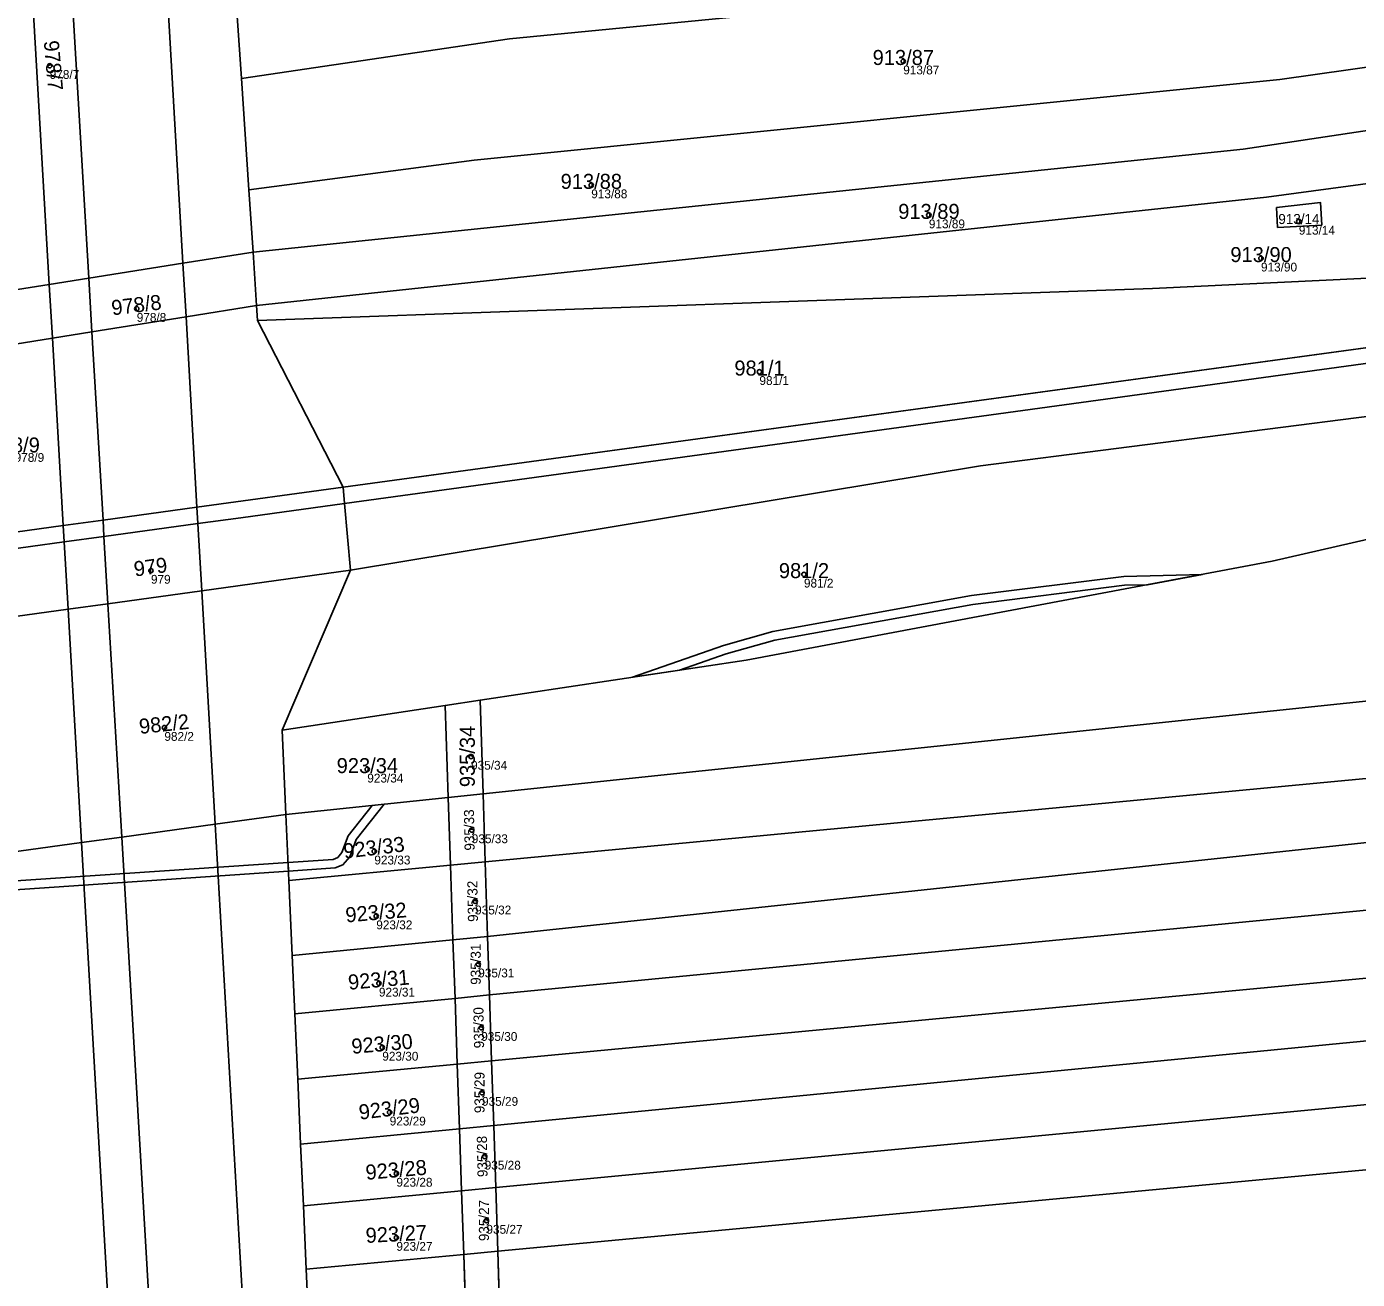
# Model space of a CAD drawing. Extents: x -603967 to -594699, y -1179315 to -1165625.
# Drawn here: x -595905.4 to -595754.7, y -1172050.6 to -1171908.7 of the extents above; entities that cross this region are included whole.
import ezdxf

# ---------------------------------------------------------------- set-up
doc = ezdxf.new("R2010")
doc.units = 0
for name, color, linetype in [('Definiční body', 7, 'Continuous'), ('Hranice parcel', 7, 'Continuous'), ('Parcelní čísla', 7, 'Continuous'), ('Polygon parcely', 7, 'Continuous'), ('Vnitřní kresba', 7, 'Continuous'), ('Věcná břemena k části', 7, 'Continuous')]:
    doc.layers.add(name, color=color, linetype=linetype)

msp = doc.modelspace()

# ---------------------------------------------------------------- linework, layer by layer
at = {"layer": 'Definiční body'}
for centre in [(-595902.83, -1171913.13994), (-595806.15, -1171912.62994), (-595841.49, -1171926.65994), (-595803.25, -1171930.05994), (-595761.34, -1171930.77994), (-595765.63, -1171934.94994), (-595892.97, -1171940.64994), (-595822.44, -1171947.79994), (-595891.36, -1171970.30994), (-595817.4, -1171970.73994), (-595889.84, -1171988.09994), (-595855.1, -1171991.36994), (-595866.86, -1171992.81994), (-595855.02, -1171999.68994), (-595866.06, -1172002.09994), (-595854.64, -1172007.75994), (-595865.84, -1172009.43994), (-595854.29, -1172014.88994), (-595865.54, -1172017.05994), (-595853.95, -1172022.07994), (-595865.16, -1172024.31994), (-595853.86, -1172029.42994), (-595864.32, -1172031.65994), (-595853.56, -1172036.65994), (-595863.56, -1172038.58994), (-595853.36, -1172043.91994), (-595863.56, -1172045.84994)]:
    msp.add_circle(centre, 0.25, dxfattribs=at)
at = {"layer": 'Hranice parcel'}
for p, q in [((-595881.59, -1171907.51), (-595881.12, -1171914.57)), ((-595881.12, -1171914.57), (-595880.27, -1171927.18)), ((-595880.27, -1171927.18), (-595879.8, -1171934.25)), ((-595879.8, -1171934.25), (-595879.4, -1171940.28)), ((-595879.4, -1171940.28), (-595879.28, -1171942)), ((-595879.28, -1171942), (-595869.58, -1171960.86)), ((-595869.58, -1171960.86), (-595736.32, -1171942.72)), ((-595868.77, -1171970.27), (-595876.5, -1171988.38)), ((-595858.05, -1171985.6), (-595876.5, -1171988.38)), ((-595854.09, -1171985), (-595858.05, -1171985.6)), ((-595857.7, -1171996.01), (-595858.05, -1171985.6)), ((-595854.09, -1171985), (-595853.75, -1171995.6)), ((-595876.5, -1171988.38), (-595876.07, -1171997.94)), ((-595857.7, -1171996.01), (-595876.07, -1171997.94)), ((-595853.75, -1171995.6), (-595857.7, -1171996.01)), ((-595857.44, -1172003.67), (-595857.7, -1171996.01)), ((-595853.75, -1171995.6), (-595853.5, -1172003.3)), ((-595876.07, -1171997.94), (-595875.74, -1172005.4)), ((-595857.44, -1172003.67), (-595875.74, -1172005.4)), ((-595853.5, -1172003.3), (-595857.44, -1172003.67)), ((-595857.15, -1172012.14), (-595857.44, -1172003.67)), ((-595853.5, -1172003.3), (-595853.23, -1172011.76)), ((-595875.74, -1172005.4), (-595875.36, -1172013.89)), ((-595857.15, -1172012.14), (-595875.36, -1172013.89)), ((-595853.23, -1172011.76), (-595857.15, -1172012.14)), ((-595856.92, -1172018.75), (-595857.15, -1172012.14)), ((-595853.23, -1172011.76), (-595853.02, -1172018.37)), ((-595875.36, -1172013.89), (-595875.07, -1172020.5)), ((-595856.92, -1172018.75), (-595875.07, -1172020.5)), ((-595853.02, -1172018.37), (-595856.92, -1172018.75)), ((-595856.67, -1172026.19), (-595856.92, -1172018.75)), ((-595853.02, -1172018.37), (-595852.78, -1172025.82)), ((-595875.07, -1172020.5), (-595874.74, -1172027.89)), ((-595856.67, -1172026.19), (-595874.74, -1172027.89)), ((-595852.78, -1172025.82), (-595856.67, -1172026.19)), ((-595856.42, -1172033.53), (-595856.67, -1172026.19)), ((-595852.78, -1172025.82), (-595852.54, -1172033.15)), ((-595874.74, -1172027.89), (-595874.41, -1172035.27)), ((-595856.42, -1172033.53), (-595874.41, -1172035.27)), ((-595852.54, -1172033.15), (-595856.42, -1172033.53)), ((-595856.18, -1172040.56), (-595856.42, -1172033.53)), ((-595852.54, -1172033.15), (-595852.31, -1172040.19)), ((-595874.41, -1172035.27), (-595874.1, -1172042.26)), ((-595856.18, -1172040.56), (-595874.1, -1172042.26)), ((-595852.31, -1172040.19), (-595856.18, -1172040.56)), ((-595855.93, -1172047.76), (-595856.18, -1172040.56)), ((-595852.31, -1172040.19), (-595852.08, -1172047.4)), ((-595874.1, -1172042.26), (-595873.78, -1172049.43)), ((-595852.08, -1172047.4), (-595855.93, -1172047.76)), ((-595852.08, -1172047.4), (-595851.6, -1172062.27)), ((-595855.93, -1172047.76), (-595873.78, -1172049.43)), ((-595855.42, -1172062.61), (-595855.93, -1172047.76))]:
    msp.add_line(p, q, dxfattribs=at)
for points in [[(-595881.12, -1171914.57), (-595850.76, -1171910.11), (-595761.65, -1171901.42), (-595681.4, -1171890.53)], [(-595880.27, -1171927.18), (-595854.75, -1171923.83), (-595763.5, -1171914.71), (-595682.65, -1171903.22)], [(-595879.8, -1171934.25), (-595767.63, -1171922.6), (-595683.31, -1171909.91)], [(-595879.4, -1171940.28), (-595765.02, -1171928.01), (-595684.02, -1171917.13)], [(-595758.75, -1171931.19), (-595763.74, -1171931.45), (-595763.86, -1171929.2), (-595758.88, -1171928.63), (-595758.75, -1171931.19)], [(-595923.21, -1171941.13), (-595913.46, -1171939.59), (-595902.88, -1171937.91), (-595898.41, -1171937.2), (-595887.74, -1171935.51), (-595879.8, -1171934.25)], [(-595705.49, -1171937.19), (-595705.55, -1171934.91), (-595777.91, -1171938.35), (-595879.28, -1171942)], [(-595853.75, -1171995.6), (-595633.34, -1171972.45), (-595448.67, -1171937.46)], [(-595923.77, -1171947.41), (-595913.12, -1171945.7), (-595902.53, -1171944), (-595898.05, -1171943.28), (-595887.39, -1171941.57), (-595879.4, -1171940.28)], [(-595446.96, -1171943.89), (-595631.99, -1171982.34), (-595853.5, -1172003.3)], [(-595705.13, -1171950.46), (-595705.03, -1171954.3), (-595733.05, -1171962.07), (-595764.38, -1171969.26), (-595823.96, -1171980.45), (-595854.09, -1171985)], [(-595445.15, -1171950.69), (-595580.18, -1171978.08), (-595626.56, -1171989.02), (-595706.65, -1171996.09), (-595853.23, -1172011.76)], [(-595443.22, -1171956.89), (-595628.84, -1171996.74), (-595853.02, -1172018.37)], [(-595929.48, -1171969.07), (-595911.94, -1171966.67), (-595901.3, -1171965.21), (-595896.79, -1171964.59), (-595886.15, -1171963.13), (-595869.58, -1171960.86)], [(-595869.58, -1171960.86), (-595869.42, -1171962.71), (-595868.77, -1171970.27)], [(-595441.17, -1171963.29), (-595630.64, -1172004.84), (-595852.78, -1172025.82)], [(-595868.77, -1171970.27), (-595885.6, -1171972.59), (-595896.23, -1171974.06), (-595900.75, -1171974.68), (-595911.41, -1171976.15), (-595928.56, -1171978.52)], [(-595438.6, -1171971.3), (-595630.19, -1172011.59), (-595852.54, -1172033.15)], [(-595436.68, -1171977.29), (-595627.49, -1172018.78), (-595852.31, -1172040.19)], [(-595434.72, -1171983.42), (-595628.39, -1172026.43), (-595852.08, -1172047.4)], [(-595919.76, -1172003.92), (-595909.93, -1172002.58), (-595899.22, -1172001.11), (-595894.67, -1172000.49), (-595884.08, -1171999.04), (-595876.07, -1171997.94)], [(-595873.78, -1172049.43), (-595873.34, -1172059.28), (-595872.88, -1172064.14)]]:
    msp.add_lwpolyline(points, dxfattribs=at)
at = {"layer": 'Polygon parcely'}
for points in [[(-595913.46, -1171939.59), (-595902.88, -1171937.91), (-595898.41, -1171937.2), (-595887.74, -1171935.51), (-595879.8, -1171934.25), (-595880.27, -1171927.18), (-595881.12, -1171914.57), (-595881.59, -1171907.51), (-595882.53, -1171893.44), (-595883.94, -1171872.5), (-595891.32, -1171873.53), (-595902.07, -1171875.02), (-595906.49, -1171875.63), (-595917.12, -1171877.1), (-595925.62, -1171878.28), (-595925.42, -1171884.82), (-595924.87, -1171898.85), (-595924.3, -1171913.29), (-595923.96, -1171921.9), (-595923.48, -1171934.29), (-595923.21, -1171941.13)], [(-595681.4, -1171890.53), (-595680.82, -1171884.58), (-595760.06, -1171894.54), (-595856.62, -1171904.4), (-595881.59, -1171907.51), (-595881.12, -1171914.57), (-595850.76, -1171910.11), (-595761.65, -1171901.42)], [(-595682.65, -1171903.22), (-595681.4, -1171890.53), (-595761.65, -1171901.42), (-595850.76, -1171910.11), (-595881.12, -1171914.57), (-595880.27, -1171927.18), (-595854.75, -1171923.83), (-595763.5, -1171914.71)], [(-595767.63, -1171922.6), (-595683.31, -1171909.91), (-595682.65, -1171903.22), (-595763.5, -1171914.71), (-595854.75, -1171923.83), (-595880.27, -1171927.18), (-595879.8, -1171934.25)], [(-595684.02, -1171917.13), (-595683.31, -1171909.91), (-595767.63, -1171922.6), (-595879.8, -1171934.25), (-595879.4, -1171940.28), (-595765.02, -1171928.01)], [(-595764.38, -1171969.26), (-595823.96, -1171980.45), (-595854.09, -1171985), (-595853.75, -1171995.6), (-595633.34, -1171972.45), (-595448.67, -1171937.46), (-595449.47, -1171934.43), (-595450.92, -1171928.97), (-595455.9, -1171910.21), (-595596.71, -1171936.58), (-595620.78, -1171935.18), (-595621.66, -1171935.46), (-595644.33, -1171941.58), (-595705.13, -1171950.46), (-595705.03, -1171954.3), (-595733.05, -1171962.07)], [(-595879.28, -1171942), (-595777.91, -1171938.35), (-595705.55, -1171934.91), (-595705.49, -1171937.19), (-595685.63, -1171933.62), (-595684.02, -1171917.13), (-595765.02, -1171928.01), (-595879.4, -1171940.28)], [(-595758.75, -1171931.19), (-595758.88, -1171928.63), (-595763.86, -1171929.2), (-595763.74, -1171931.45)], [(-595758.75, -1171931.19), (-595763.74, -1171931.45), (-595763.86, -1171929.2), (-595758.88, -1171928.63)], [(-595902.53, -1171944), (-595898.05, -1171943.28), (-595887.39, -1171941.57), (-595879.4, -1171940.28), (-595879.8, -1171934.25), (-595887.74, -1171935.51), (-595898.41, -1171937.2), (-595902.88, -1171937.91), (-595913.46, -1171939.59), (-595923.21, -1171941.13), (-595923.07, -1171944.76), (-595923.77, -1171947.41), (-595913.12, -1171945.7)], [(-595869.58, -1171960.86), (-595736.32, -1171942.72), (-595705.49, -1171937.19), (-595705.55, -1171934.91), (-595777.91, -1171938.35), (-595879.28, -1171942)], [(-595868.77, -1171970.27), (-595876.5, -1171988.38), (-595858.05, -1171985.6), (-595854.09, -1171985), (-595823.96, -1171980.45), (-595764.38, -1171969.26), (-595733.05, -1171962.07), (-595705.03, -1171954.3), (-595705.13, -1171950.46), (-595705.26, -1171945.89), (-595705.41, -1171940.25), (-595705.49, -1171937.19), (-595736.32, -1171942.72), (-595869.58, -1171960.86), (-595869.42, -1171962.71)], [(-595853.75, -1171995.6), (-595853.5, -1172003.3), (-595631.99, -1171982.34), (-595446.96, -1171943.89), (-595448.67, -1171937.46), (-595633.34, -1171972.45)], [(-595896.79, -1171964.59), (-595886.15, -1171963.13), (-595869.58, -1171960.86), (-595879.28, -1171942), (-595879.4, -1171940.28), (-595887.39, -1171941.57), (-595898.05, -1171943.28), (-595902.53, -1171944), (-595913.12, -1171945.7), (-595923.77, -1171947.41), (-595929.48, -1171969.07), (-595911.94, -1171966.67), (-595901.3, -1171965.21)], [(-595853.5, -1172003.3), (-595853.23, -1172011.76), (-595706.65, -1171996.09), (-595626.56, -1171989.02), (-595580.18, -1171978.08), (-595445.15, -1171950.69), (-595446.51, -1171945.6), (-595446.96, -1171943.89), (-595631.99, -1171982.34)], [(-595580.18, -1171978.08), (-595626.56, -1171989.02), (-595706.65, -1171996.09), (-595853.23, -1172011.76), (-595853.02, -1172018.37), (-595628.84, -1171996.74), (-595443.22, -1171956.89), (-595444.89, -1171951.67), (-595445.15, -1171950.69)], [(-595853.02, -1172018.37), (-595852.78, -1172025.82), (-595630.64, -1172004.84), (-595441.17, -1171963.29), (-595441.54, -1171962.12), (-595443.22, -1171956.89), (-595628.84, -1171996.74)], [(-595869.58, -1171960.86), (-595886.15, -1171963.13), (-595896.79, -1171964.59), (-595901.3, -1171965.21), (-595911.94, -1171966.67), (-595929.48, -1171969.07), (-595929.3, -1171970.91), (-595928.56, -1171978.52), (-595911.41, -1171976.15), (-595900.75, -1171974.68), (-595896.23, -1171974.06), (-595885.6, -1171972.59), (-595868.77, -1171970.27), (-595869.42, -1171962.71)], [(-595441.17, -1171963.29), (-595630.64, -1172004.84), (-595852.78, -1172025.82), (-595852.54, -1172033.15), (-595630.19, -1172011.59), (-595438.6, -1171971.3)], [(-595884.08, -1171999.04), (-595876.07, -1171997.94), (-595876.5, -1171988.38), (-595868.77, -1171970.27), (-595885.6, -1171972.59), (-595896.23, -1171974.06), (-595900.75, -1171974.68), (-595911.41, -1171976.15), (-595928.56, -1171978.52), (-595920.45, -1171994.55), (-595919.76, -1172003.92), (-595909.93, -1172002.58), (-595899.22, -1172001.11), (-595894.67, -1172000.49)], [(-595436.89, -1171976.63), (-595438.6, -1171971.3), (-595630.19, -1172011.59), (-595852.54, -1172033.15), (-595852.31, -1172040.19), (-595627.49, -1172018.78), (-595436.68, -1171977.29)], [(-595436.68, -1171977.29), (-595627.49, -1172018.78), (-595852.31, -1172040.19), (-595852.08, -1172047.4), (-595628.39, -1172026.43), (-595434.72, -1171983.42)], [(-595434.72, -1171983.42), (-595628.39, -1172026.43), (-595852.08, -1172047.4), (-595851.6, -1172062.27), (-595631.12, -1172041.79), (-595430.36, -1171997.05), (-595432.04, -1171991.8)], [(-595857.7, -1171996.01), (-595858.05, -1171985.6), (-595876.5, -1171988.38), (-595876.07, -1171997.94)], [(-595858.05, -1171985.6), (-595857.7, -1171996.01), (-595853.75, -1171995.6), (-595854.09, -1171985)], [(-595857.7, -1171996.01), (-595876.07, -1171997.94), (-595875.74, -1172005.4), (-595857.44, -1172003.67)], [(-595853.75, -1171995.6), (-595857.7, -1171996.01), (-595857.44, -1172003.67), (-595853.5, -1172003.3)], [(-595875.36, -1172013.89), (-595857.15, -1172012.14), (-595857.44, -1172003.67), (-595875.74, -1172005.4)], [(-595853.5, -1172003.3), (-595857.44, -1172003.67), (-595857.15, -1172012.14), (-595853.23, -1172011.76)], [(-595856.92, -1172018.75), (-595857.15, -1172012.14), (-595875.36, -1172013.89), (-595875.07, -1172020.5)], [(-595853.23, -1172011.76), (-595857.15, -1172012.14), (-595856.92, -1172018.75), (-595853.02, -1172018.37)], [(-595874.74, -1172027.89), (-595856.67, -1172026.19), (-595856.92, -1172018.75), (-595875.07, -1172020.5)], [(-595853.02, -1172018.37), (-595856.92, -1172018.75), (-595856.67, -1172026.19), (-595852.78, -1172025.82)], [(-595856.67, -1172026.19), (-595874.74, -1172027.89), (-595874.41, -1172035.27), (-595856.42, -1172033.53)], [(-595852.78, -1172025.82), (-595856.67, -1172026.19), (-595856.42, -1172033.53), (-595852.54, -1172033.15)], [(-595874.1, -1172042.26), (-595856.18, -1172040.56), (-595856.42, -1172033.53), (-595874.41, -1172035.27)], [(-595852.54, -1172033.15), (-595856.42, -1172033.53), (-595856.18, -1172040.56), (-595852.31, -1172040.19)], [(-595855.93, -1172047.76), (-595856.18, -1172040.56), (-595874.1, -1172042.26), (-595873.78, -1172049.43)], [(-595852.31, -1172040.19), (-595856.18, -1172040.56), (-595855.93, -1172047.76), (-595852.08, -1172047.4)], [(-595852.08, -1172047.4), (-595855.93, -1172047.76), (-595855.42, -1172062.61), (-595851.6, -1172062.27)], [(-595872.88, -1172064.14), (-595855.42, -1172062.61), (-595855.93, -1172047.76), (-595873.78, -1172049.43), (-595873.34, -1172059.28)]]:
    msp.add_lwpolyline(points, close=True, dxfattribs=at)
msp.add_lwpolyline([(-595912.26, -1172112.13), (-595903.85, -1172110.99), (-595892.95, -1172109.51), (-595888.32, -1172108.88), (-595877.8, -1172107.46), (-595868.91, -1172106.26), (-595870.82, -1172086), (-595872.88, -1172064.14), (-595873.34, -1172059.28), (-595873.78, -1172049.43), (-595874.1, -1172042.26), (-595874.41, -1172035.27), (-595874.74, -1172027.89), (-595875.07, -1172020.5), (-595875.36, -1172013.89), (-595875.74, -1172005.4), (-595876.07, -1171997.94), (-595884.08, -1171999.04), (-595894.67, -1172000.49), (-595899.22, -1172001.11), (-595909.93, -1172002.58)], dxfattribs=at)
at = {"layer": 'Vnitřní kresba'}
for p, q in [((-595891.32, -1171873.53), (-595887.74, -1171935.51)), ((-595898.41, -1171937.2), (-595902.07, -1171875.02)), ((-595902.88, -1171937.91), (-595906.49, -1171875.63)), ((-595887.74, -1171935.51), (-595887.39, -1171941.57)), ((-595898.05, -1171943.28), (-595898.41, -1171937.2)), ((-595902.53, -1171944), (-595902.88, -1171937.91)), ((-595705.41, -1171940.25), (-595869.42, -1171962.71)), ((-595887.39, -1171941.57), (-595886.15, -1171963.13)), ((-595896.79, -1171964.59), (-595898.05, -1171943.28)), ((-595901.3, -1171965.21), (-595902.53, -1171944)), ((-595797.38, -1171958.46), (-595735.06, -1171950.46)), ((-595868.77, -1171970.27), (-595797.38, -1171958.46)), ((-595869.42, -1171962.71), (-595881.17, -1171964.32)), ((-595886.15, -1171963.13), (-595886.04, -1171964.99)), ((-595886.04, -1171964.99), (-595881.17, -1171964.32)), ((-595901.19, -1171967.06), (-595901.3, -1171965.21)), ((-595896.68, -1171966.44), (-595896.79, -1171964.59)), ((-595896.68, -1171966.44), (-595886.04, -1171964.99)), ((-595886.04, -1171964.99), (-595885.6, -1171972.59)), ((-595911.84, -1171968.52), (-595901.19, -1171967.06)), ((-595901.19, -1171967.06), (-595896.68, -1171966.44)), ((-595900.75, -1171974.68), (-595901.19, -1171967.06)), ((-595896.23, -1171974.06), (-595896.68, -1171966.44)), ((-595885.6, -1171972.59), (-595884.08, -1171999.04)), ((-595899.22, -1172001.11), (-595900.75, -1171974.68)), ((-595894.67, -1172000.49), (-595896.23, -1171974.06)), ((-595884.08, -1171999.04), (-595879.01, -1172086.89)), ((-595889.51, -1172087.98), (-595894.67, -1172000.49)), ((-595892.95, -1172109.51), (-595899.22, -1172001.11))]:
    msp.add_line(p, q, dxfattribs=at)
at = {"layer": 'Věcná břemena k části'}
for points in [[(-595836.83, -1171982.39), (-595831.5, -1171981.59), (-595826.22, -1171979.74), (-595820.7, -1171978.18), (-595798.26, -1171974.14), (-595781.08, -1171971.98), (-595778.49, -1171971.91), (-595772.25, -1171970.74), (-595781.16, -1171970.98), (-595798.41, -1171973.15), (-595820.93, -1171977.2), (-595826.52, -1171978.78)], [(-595875.83, -1172003.36), (-595875.79, -1172004.35), (-595870.51, -1172003.99), (-595869.61, -1172003.65), (-595868.85, -1172002.72), (-595868.13, -1172000.75), (-595864.95, -1171996.77), (-595866.32, -1171996.92), (-595869.04, -1172000.33), (-595869.73, -1172002.22), (-595870.21, -1172002.81), (-595870.73, -1172003.01)], [(-595919.58, -1172006.33), (-595919.5, -1172007.33), (-595875.79, -1172004.35), (-595875.83, -1172003.36)]]:
    msp.add_lwpolyline(points, close=True, dxfattribs=at)

# ---------------------------------------------------------------- texts
at = {"layer": 'Definiční body'}
for s, p in [('913/87', (-595806.15, -1171914.119)), ('978/7', (-595902.83, -1171914.629)), ('913/88', (-595841.49, -1171928.149)), ('913/89', (-595803.25, -1171931.549)), ('913/14', (-595761.34, -1171932.269)), ('913/90', (-595765.63, -1171936.439)), ('978/8', (-595892.97, -1171942.139)), ('981/1', (-595822.44, -1171949.289)), ('978/9', (-595906.8, -1171957.999)), ('979', (-595891.36, -1171971.799)), ('981/2', (-595817.4, -1171972.229)), ('982/2', (-595889.84, -1171989.589)), ('935/34', (-595855.1, -1171992.859)), ('923/34', (-595866.86, -1171994.309)), ('935/33', (-595855.02, -1172001.179)), ('923/33', (-595866.06, -1172003.589)), ('935/32', (-595854.64, -1172009.249)), ('923/32', (-595865.84, -1172010.929)), ('935/31', (-595854.29, -1172016.379)), ('923/31', (-595865.54, -1172018.549)), ('935/30', (-595853.95, -1172023.569)), ('923/30', (-595865.16, -1172025.809)), ('935/29', (-595853.86, -1172030.919)), ('923/29', (-595864.32, -1172033.149)), ('935/28', (-595853.56, -1172038.149)), ('923/28', (-595863.56, -1172040.079)), ('935/27', (-595853.36, -1172045.409)), ('923/27', (-595863.56, -1172047.339))]:
    msp.add_text(s, height=0.999996, dxfattribs=at).set_placement(p)
at = {"layer": 'Parcelní čísla'}
for s, height, rotation, p in [('978/7', 1.699998, 275, (-595903.5, -1171910.351)), ('978/8', 1.699998, 7, (-595895.733, -1171941.417)), ('979', 1.699998, 8, (-595893.173, -1171970.994)), ('982/2', 1.699998, 6, (-595892.616, -1171988.819)), ('935/34', 1.699998, 90, (-595854.675, -1171994.836)), ('935/33', 1.14, 91, (-595854.694, -1172002.009)), ('923/33', 1.699998, 7, (-595869.448, -1172002.944)), ('935/32', 1.14, 91, (-595854.314, -1172010.079)), ('923/32', 1.699998, 5, (-595869.256, -1172010.165)), ('935/31', 1.14, 90, (-595854.005, -1172017.214)), ('923/31', 1.699998, 5, (-595868.956, -1172017.785)), ('935/30', 1.14, 91, (-595853.624, -1172024.399)), ('923/30', 1.699998, 5, (-595868.576, -1172025.045)), ('935/29', 1.14, 90, (-595853.575, -1172031.754)), ('923/29', 1.699998, 7, (-595867.708, -1172032.504)), ('935/28', 1.14, 91, (-595853.234, -1172038.979)), ('923/28', 1.699998, 5, (-595866.976, -1172039.315)), ('935/27', 1.14, 90, (-595853.075, -1172046.244)), ('923/27', 1.699998, 3, (-595866.999, -1172046.455))]:
    msp.add_text(s, height=height, rotation=rotation, dxfattribs=at).set_placement(p)
for s, height, p in [('913/87', 1.699998, (-595809.616, -1171913.055)), ('913/88', 1.699998, (-595844.956, -1171927.085)), ('913/89', 1.699998, (-595806.716, -1171930.485)), ('913/14', 1.14, (-595763.664, -1171931.065)), ('913/90', 1.699998, (-595769.096, -1171935.375)), ('981/1', 1.699998, (-595825.276, -1171948.225)), ('978/9', 1.699998, (-595909.636, -1171956.935)), ('981/2', 1.699998, (-595820.236, -1171971.165)), ('923/34', 1.699998, (-595870.326, -1171993.245))]:
    msp.add_text(s, height=height, dxfattribs=at).set_placement(p)

doc.saveas('drawing.dxf')
